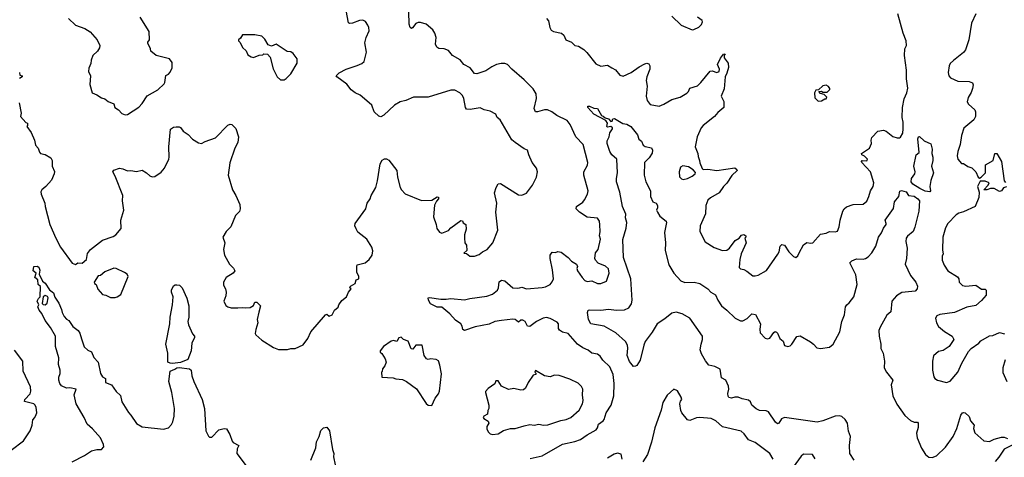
# Model space of a CAD drawing. Extents: x 2056909 to 2160450, y 827444 to 1016825.
# Tile 306 of 501: x 2111069 to 2119806, y 945531 to 949413. Entities that reach past the tile are written whole.
import ezdxf

# ---------------------------------------------------------------- set-up
doc = ezdxf.new("R2010")
doc.units = 0

msp = doc.modelspace()

# ---------------------------------------------------------------- linework, layer by layer
at = {"layer": '0CON10XD'}
for points in [[(2114170, 948675), (2114090, 948745), (2114045.8, 948765.8), (2114010.9, 948790.9), (2113971.2, 948841.2), (2113882.5, 948905), (2113877.5, 948915), (2113905, 948942), (2113966.7, 948975), (2114063, 949007), (2114104, 949026), (2114126.1, 949043.9), (2114146.7, 949125), (2114132.3, 949207.7), (2114144.2, 949255), (2114169.2, 949315), (2114167.5, 949345), (2114159.2, 949365), (2114137.6, 949397.6), (2114115, 949410), (2114085, 949405.6), (2114022.9, 949382.9), (2113995, 949380), (2113986.7, 949385), (2113966.4, 949495)], [(2115598.8, 945521.2), (2115706.2, 945543.8), (2115885, 945649.1), (2115995, 945670.9), (2116045, 945690.4), (2116105, 945731.5), (2116185.3, 945774.7), (2116197.6, 945792.4), (2116205.4, 945825), (2116246.9, 945855), (2116255, 945867.5), (2116273.5, 945926.5), (2116317.2, 945995), (2116341.5, 946075), (2116345.4, 946185), (2116336.5, 946265), (2116305, 946334), (2116245, 946392), (2116219.8, 946429.8), (2116195, 946445.7), (2116145, 946454.4), (2116115, 946481.8), (2116065, 946502.7), (2116020, 946535), (2115935, 946628), (2115885, 946641.1), (2115859.5, 946659.5), (2115850, 946675), (2115850, 946715), (2115839.8, 946729.8), (2115775, 946763.3), (2115745, 946770), (2115715, 946766.7), (2115655, 946736.4), (2115595, 946691.1), (2115575, 946695.8), (2115555.7, 946735), (2115535, 946749.1), (2115515, 946748.5), (2115495, 946730), (2115465, 946752.9), (2115445, 946757.9), (2115344.4, 946744.4), (2115285.4, 946734.6), (2115235, 946712.2), (2115111.3, 946688.7), (2115015, 946656.7), (2115002.5, 946665), (2114996, 946695), (2114985, 946713.8), (2114935, 946748.1), (2114885, 946803.6), (2114815, 946862.5), (2114774.4, 946864.4), (2114715, 946892.9), (2114695.8, 946925), (2114693.3, 946946.7), (2114705, 946950), (2114805, 946934), (2114852.7, 946932.7), (2114895, 946939.2), (2115015, 946926.7), (2115065, 946940), (2115215, 946959.4), (2115265, 946978.6), (2115307.6, 947012.4), (2115316.7, 947033.3), (2115323.5, 947086.5), (2115345, 947102), (2115375, 947096), (2115445, 947034.3), (2115485, 947030.8), (2115504.3, 947035.7), (2115525, 947040.6), (2115565, 947024.4), (2115705, 947038.9), (2115735.5, 947044.5), (2115775, 947063.8), (2115795, 947086.7), (2115805.8, 947115), (2115797.1, 947195), (2115776, 947295), (2115776.7, 947325), (2115795, 947350), (2115825, 947347.5), (2115845, 947356.7), (2115875, 947352), (2115936.2, 947305), (2115965, 947272.5), (2116010.8, 947245), (2116019.2, 947225), (2116014.3, 947205), (2116020, 947185), (2116059.2, 947125), (2116085, 947098.8), (2116105, 947092), (2116145, 947096), (2116196, 947074), (2116225, 947073.8), (2116277.3, 947092.7), (2116301.2, 947165), (2116293.6, 947203.6), (2116266.1, 947226.1), (2116202.9, 947252.9), (2116178.9, 947278.9), (2116173.1, 947295), (2116180, 947345), (2116201.2, 947375), (2116224, 947465), (2116213.8, 947495), (2116218.8, 947535), (2116215.8, 947594.2), (2116213.8, 947625), (2116195, 947653.3), (2116105, 947661.2), (2116036, 947705), (2116006.2, 947735), (2116011.2, 947755), (2116065, 947794), (2116080.8, 947815), (2116107.1, 947865), (2116112.2, 947895), (2116074.4, 948035), (2116075.7, 948065), (2116106.6, 948123.4), (2116109.2, 948145), (2116068, 948305), (2116003.3, 948375), (2115954, 948485), (2115928.7, 948518.7), (2115835, 948562.5), (2115791.2, 948595), (2115752.8, 948612.8), (2115725, 948614.4), (2115665, 948595.7), (2115645, 948596.7), (2115635.6, 948625.6), (2115655.3, 948715), (2115652.3, 948755), (2115625, 948801.1), (2115545, 948878.8), (2115435, 948973.3), (2115398.8, 949015), (2115375, 949025.5), (2115342.5, 949025), (2115300, 949015), (2115258.1, 948995), (2115205, 948958.5), (2115125, 948934.4), (2115105, 948937.1), (2115065.6, 948985), (2115011.4, 949015), (2114977, 949057), (2114908.8, 949095), (2114875, 949140), (2114835, 949155.8), (2114788.8, 949158.8), (2114770.3, 949170.3), (2114759.2, 949195), (2114765.5, 949255), (2114753.3, 949295), (2114735, 949322.9), (2114675, 949374.3), (2114625, 949389.5), (2114605, 949388.9), (2114585, 949378.6), (2114555, 949340), (2114545, 949336.2), (2114535, 949343.3), (2114524.6, 949375), (2114522.6, 949482.6)], [(2115744.2, 949424.2), (2115763, 949403), (2115773.2, 949343.2), (2115785, 949320), (2115805, 949310), (2115877.5, 949295), (2115896.7, 949275), (2115915.9, 949235.9), (2115965, 949213.3), (2115994.1, 949184.1), (2116027.7, 949177.7), (2116075, 949148.8), (2116103, 949123), (2116180.9, 949020.9), (2116225, 949000), (2116285, 949009.2), (2116325, 948986.7), (2116355, 948970), (2116395, 948920), (2116425, 948911.2), (2116495.4, 948944.6), (2116565, 948995.8), (2116615, 949021.2), (2116635, 949026.7), (2116650.5, 949020.5), (2116662, 949005), (2116662, 948975), (2116633.8, 948905), (2116628.8, 948875), (2116635.8, 948825), (2116628.6, 948735), (2116635.7, 948695.7), (2116665, 948662), (2116745, 948646), (2116785, 948662.9), (2116855, 948705.7), (2116931.2, 948725), (2116989.8, 948760.2), (2117004.5, 948775.5), (2117015, 948806.2), (2117082.5, 948827.5), (2117114.2, 948855), (2117195, 948956), (2117215, 948959.2), (2117255, 948945.7), (2117276.7, 948953.3), (2117278, 948975), (2117261.4, 949015), (2117287.7, 949072.3), (2117315, 949107.5), (2117325, 949110), (2117330, 949105), (2117320, 949095), (2117320, 949075), (2117355, 949027.5), (2117359.4, 948990.6), (2117345, 948937.5), (2117328, 948905), (2117319.3, 948800.7), (2117294.2, 948735.8), (2117316.4, 948686.4), (2117318.8, 948635), (2117265, 948588.8), (2117235, 948553.8), (2117135, 948475.8), (2117117.5, 948455), (2117080, 948375), (2117063.3, 948285), (2117087.5, 948225), (2117088.3, 948198.3), (2117102.5, 948165), (2117103.6, 948143.6), (2117123.9, 948093.9), (2117134.1, 948084.1), (2117175, 948086), (2117255, 948076.2), (2117415, 948098), (2117433.3, 948085), (2117436.2, 948075), (2117389.7, 948030.3), (2117345, 947963.8), (2117314, 947935), (2117275, 947878), (2117198.3, 947831.7), (2117175, 947811.2), (2117158.6, 947765), (2117155, 947692.5), (2117108.6, 947585), (2117104.2, 947535), (2117151.7, 947441.7), (2117232.9, 947392.9), (2117305, 947365.7), (2117345, 947367.5), (2117368.6, 947385), (2117419.2, 947455), (2117453.9, 947476.1), (2117475, 947502.5), (2117495, 947506.7), (2117512.5, 947495), (2117512.5, 947485), (2117502.5, 947475), (2117516, 947435), (2117472.5, 947335), (2117458.1, 947285), (2117452.5, 947215), (2117465, 947202.5), (2117495, 947196.7), (2117522.3, 947182.3), (2117575, 947142), (2117595, 947140), (2117622, 947148), (2117695, 947187.5), (2117796.4, 947333.6), (2117807.1, 947355), (2117818, 947405), (2117832.1, 947417.9), (2117855, 947412), (2117895, 947353.3), (2117935, 947313.3), (2117955, 947302.5), (2117975, 947317.5), (2117985.7, 947344.3), (2118024, 947416), (2118055, 947435.6), (2118085, 947429.5), (2118105.8, 947435), (2118175, 947510), (2118225, 947520), (2118255, 947534), (2118305, 947530), (2118325, 947537.5), (2118342, 947575), (2118351.1, 947635), (2118374, 947715), (2118384.4, 947735.6), (2118405, 947754), (2118465, 947774.2), (2118555, 947775.8), (2118585, 947802.5), (2118605, 947843.8), (2118619.2, 947895), (2118643.2, 947935), (2118647.1, 947967.1), (2118618.8, 948065), (2118540.8, 948145), (2118538.8, 948155), (2118545, 948163.3), (2118585, 948162.5), (2118592, 948175), (2118565, 948202.5), (2118542.5, 948215), (2118540, 948225), (2118608.8, 948275), (2118628.8, 948315), (2118623.8, 948345), (2118631.7, 948368.3), (2118685, 948423.3), (2118735, 948433.3), (2118757.5, 948425), (2118817.7, 948377.7), (2118855, 948364), (2118875, 948364), (2118885, 948371.2), (2118905, 948407.5), (2118910, 948445), (2118908.1, 948505), (2118900, 948545), (2118904.2, 948635), (2118917.8, 948712.2), (2118942, 948765), (2118950, 948805), (2118939.7, 948889.7), (2118939.5, 948965), (2118921.1, 949095), (2118924.2, 949155), (2118938.8, 949185), (2118935.6, 949225.6), (2118909.2, 949295), (2118861.4, 949465)], [(2116856.1, 949446.1), (2116940, 949365), (2117035, 949323.3), (2117050, 949325), (2117095, 949347.5), (2117118.8, 949371.2), (2117128.8, 949395), (2117124, 949405), (2117085, 949436.2)], [(2119554.5, 949465), (2119515, 949383.8), (2119490, 949235), (2119460.8, 949145), (2119445, 949121.9), (2119355, 949050.6), (2119325.8, 949025), (2119315.7, 949005), (2119306.9, 948945), (2119314.5, 948915), (2119328, 948898), (2119395, 948868.1), (2119495, 948864.3), (2119523, 948853), (2119528.6, 948835), (2119525, 948802.5), (2119512.4, 948767.6), (2119485, 948723.3), (2119478, 948685), (2119488.8, 948665), (2119543.8, 948615), (2119552, 948595), (2119549.2, 948555), (2119535.8, 948525), (2119447.9, 948452.1), (2119426.7, 948385), (2119414.4, 948305), (2119394.2, 948245), (2119389.2, 948205), (2119392.5, 948175), (2119425, 948138.8), (2119445, 948136.2), (2119481.8, 948111.8), (2119519.4, 948099.4), (2119554, 948065), (2119575, 948017.5), (2119585, 948007.5), (2119600, 948015), (2119640, 948055), (2119640, 948125), (2119706.4, 948163.6), (2119722.5, 948225), (2119740, 948225), (2119780, 948155), (2119804.2, 947984.2), (2119818, 947968)], [(2111501.2, 949425), (2111565, 949366), (2111645.9, 949335.9), (2111694.2, 949304.2), (2111756.7, 949235), (2111780, 949185), (2111777.7, 949162.3), (2111760, 949135), (2111717.5, 949095), (2111703.8, 949055), (2111701.2, 949025), (2111682, 948982), (2111681.2, 948955), (2111696.7, 948915), (2111693, 948837), (2111712.5, 948765), (2111755, 948746.7), (2111795, 948720), (2111825, 948711.2), (2111855, 948686.7), (2111905, 948667.5), (2111913.3, 948635), (2111947.5, 948615), (2111975, 948582.5), (2112005, 948570)], [(2112005, 948570), (2112025, 948572.5), (2112125, 948636.2), (2112155, 948668.8), (2112201.3, 948738.7), (2112295, 948791.2), (2112350, 948845), (2112356.2, 948855), (2112365, 948917.5), (2112389.3, 948930.7), (2112405, 948947.5), (2112423.3, 948985), (2112423.3, 949035), (2112397.5, 949065), (2112280, 949095), (2112233, 949133), (2112230, 949155), (2112207.5, 949205), (2112207.5, 949215), (2112222.5, 949235), (2112219.3, 949309.3), (2112138.8, 949435)], [(2113385, 948878.8), (2113415, 948880), (2113435, 948891.2), (2113475, 948933.8), (2113532.3, 949027.7), (2113530, 949065), (2113495, 949113.8), (2113475, 949128.8), (2113442.3, 949132.3), (2113345, 949197.5), (2113305, 949177.5), (2113275, 949190), (2113245, 949240), (2113217, 949267), (2113155, 949280), (2113045, 949280), (2113029.3, 949250.7), (2113010, 949235), (2113010, 949225), (2113025, 949210), (2113045, 949167.5), (2113078.3, 949138.3), (2113095, 949102.5), (2113123, 949083), (2113145, 949077.5), (2113195, 949100), (2113227, 949103), (2113235, 949110), (2113268.3, 949108.3), (2113291.7, 949081.7), (2113317.7, 948977.7), (2113354, 948905), (2113385, 948878.8)], [(2111067.5, 948945), (2111071.7, 948921.7), (2111090, 948915), (2111090, 948905), (2111068.3, 948891.7)], [(2118155, 948690), (2118185, 948692.5), (2118215, 948710), (2118225, 948710), (2118230, 948725), (2118208.3, 948748.3), (2118175, 948760), (2118160, 948775), (2118185, 948780), (2118195, 948770), (2118235, 948770), (2118257, 948793), (2118257, 948803), (2118245, 948820), (2118225, 948832.5), (2118195, 948827.5), (2118158.3, 948791.7), (2118135, 948787.5), (2118122.5, 948765), (2118125, 948720), (2118155, 948690)], [(2111063.8, 948675), (2111082.5, 948585), (2111076.7, 948555), (2111125, 948500), (2111137.5, 948495), (2111140, 948475), (2111132.5, 948465), (2111171.7, 948411.7), (2111201.2, 948345), (2111210.5, 948300.5), (2111233.6, 948273.6), (2111245, 948237.5), (2111255, 948227.5), (2111295, 948216.7), (2111345, 948186.7), (2111356.7, 948165), (2111356, 948115), (2111377, 948067), (2111375.6, 948045), (2111350.2, 947989.8), (2111300, 947935), (2111265, 947903.3), (2111257.5, 947885), (2111258.6, 947865), (2111292.5, 947785), (2111294.4, 947755), (2111336.8, 947596.8), (2111390.8, 947475), (2111432, 947395), (2111535, 947253.3), (2111565, 947242.5), (2111585, 947257.5), (2111625, 947252.5), (2111661.2, 947285), (2111671.9, 947338.1), (2111696.7, 947375), (2111805, 947456.2), (2111899.5, 947490.5), (2111922.5, 947505), (2111968.8, 947561.2), (2111966.4, 947633.6), (2111993.8, 947725), (2111980.8, 947805), (2111983.8, 947855), (2111917.5, 948025), (2111896.7, 948063.3), (2111905, 948078.8), (2111955, 948096.2), (2111985, 948091.2), (2112026.1, 948073.9), (2112055, 948076), (2112105, 948066.7), (2112155, 948077.5), (2112195.8, 948055.8), (2112225, 948026.7), (2112245, 948020), (2112267.7, 948022.3), (2112325, 948060), (2112353.3, 948095), (2112392, 948175), (2112396.2, 948195), (2112391.2, 948285), (2112408.3, 948441.7), (2112435, 948460), (2112457, 948463), (2112483.6, 948463.6), (2112495, 948458), (2112520, 948425), (2112565, 948393.8), (2112603.2, 948353.2), (2112655, 948320), (2112683.6, 948316.4), (2112715, 948333.3), (2112805.6, 948364.4), (2112915, 948476.7), (2112936.7, 948486.7), (2112953, 948483), (2112987.7, 948447.7), (2113010, 948375), (2113003.8, 948325), (2112978.8, 948275), (2112934.2, 948144.2), (2112919.2, 948035), (2112957.5, 947905), (2112987.1, 947855), (2113022, 947775), (2113026.2, 947735), (2113018.8, 947711.2), (2112985, 947677.5), (2112942, 947575), (2112900, 947535), (2112871.2, 947485), (2112888.8, 947435), (2112877.5, 947375), (2112886, 947325), (2112930, 947245), (2112967.9, 947207.9), (2112978, 947185), (2112964.3, 947165.7), (2112902.4, 947127.6), (2112878, 947085), (2112877.7, 947057.7), (2112895.8, 947025.8), (2112900, 946995), (2112897.5, 946965), (2112882, 946915), (2112898.3, 946878.3), (2112915, 946866), (2112945, 946858), (2113005, 946856), (2113045, 946861.2), (2113076.1, 946856.1), (2113115, 946858.8), (2113142.5, 946877.5), (2113155, 946906.2), (2113175, 946908.8), (2113206.7, 946875), (2113191.2, 946818.8), (2113176.7, 946755), (2113183.8, 946725), (2113163.8, 946665), (2113159.3, 946629.3), (2113165, 946617.5), (2113219.3, 946569.3), (2113320, 946505), (2113367, 946487), (2113445, 946486.7), (2113475, 946496.7), (2113515, 946496.7), (2113585, 946527.5), (2113626.1, 946583.9), (2113653.3, 946645), (2113783.8, 946795), (2113795, 946800), (2113815, 946783.3), (2113842.5, 946795), (2113862.5, 946835), (2113896.1, 946863.9), (2113902.5, 946885), (2113927, 946923), (2113970, 946955), (2113987.5, 946995), (2114010, 947025), (2114000, 947035), (2114005, 947050), (2114046.4, 947073.6), (2114053.6, 947106.4), (2114077.5, 947115), (2114080, 947135), (2114061.2, 947175), (2114060, 947225), (2114065, 947237.5), (2114135, 947256.7), (2114171.2, 947285), (2114197.1, 947322.9), (2114204.2, 947364.2), (2114194.3, 947394.3), (2114148.8, 947465), (2114068.3, 947528.3), (2114055, 947556.7), (2114044.3, 947585), (2114047.5, 947605), (2114140, 947735), (2114153.8, 947785), (2114180, 947825), (2114188.8, 947855), (2114228.8, 947925), (2114245.7, 947985), (2114268.8, 948135), (2114285, 948167.5), (2114305, 948180), (2114325, 948177.5), (2114345.9, 948165.9), (2114415.8, 948075), (2114421.4, 948015), (2114445.8, 947925), (2114456, 947905), (2114489.7, 947869.7), (2114635, 947810), (2114726.4, 947813.6), (2114775, 947842.5), (2114785, 947840), (2114786.7, 947825), (2114766.4, 947803.6), (2114750.7, 947769.3), (2114741.2, 947665), (2114766, 947595), (2114770.5, 947560.5), (2114795, 947527.5), (2114815, 947520), (2114875, 947544), (2114894.2, 947565.8), (2114985, 947632.5), (2114998.3, 947628.3), (2115005, 947610), (2115027.5, 947595), (2115031.2, 947555), (2115016.2, 947505), (2115016.4, 947476.4), (2115020, 947435), (2115033.3, 947413.3), (2115037.5, 947365), (2115011.7, 947341.7), (2115035, 947340), (2115065, 947316.2), (2115106.4, 947316.4), (2115145, 947331.2), (2115175, 947354.2), (2115217.5, 947375), (2115267, 947433), (2115311.9, 947545), (2115295.6, 947705), (2115302.5, 947785), (2115282.7, 947877.3), (2115296, 947925), (2115314.1, 947955.9), (2115335, 947960), (2115495, 947860), (2115525, 947856.7), (2115567.5, 947875), (2115620, 947945), (2115653.8, 948015), (2115663.3, 948065), (2115656.1, 948096.1), (2115617.5, 948145), (2115587.5, 948215), (2115575, 948256.7), (2115545, 948268.8), (2115465, 948322.5), (2115437.6, 948347.6), (2115333.6, 948523.6), (2115307.5, 948545), (2115293.9, 948573.9), (2115245, 948602.5), (2115190, 948615), (2115155, 948630), (2115067.3, 948617.3), (2115035, 948620), (2115024.3, 948634.3), (2115010.6, 948715), (2114999.4, 948739.4), (2114974.5, 948764.5), (2114929.3, 948789.3), (2114895, 948789.2), (2114695, 948726), (2114564.1, 948725.9), (2114495, 948697.5), (2114444.5, 948685.5), (2114393.8, 948655), (2114301.2, 948565), (2114275, 948552), (2114255, 948556.2), (2114215.7, 948595.7), (2114194, 948655), (2114170, 948675)], [(2118474.5, 945505), (2118436.2, 945565), (2118433.5, 945635), (2118440, 945715), (2118422.8, 945762.8), (2118415.5, 945835), (2118394.3, 945865), (2118363.6, 945893.6), (2118345, 945900), (2118305, 945896.7), (2118194.7, 945855.3), (2118145, 945843.3), (2117855, 945884.4), (2117828.3, 945871.7), (2117805.6, 945834.4), (2117795, 945829.2), (2117775, 945844), (2117713.1, 945933.1), (2117693.4, 945943.4), (2117635, 945946.9), (2117605, 945961.5), (2117565, 945992.9), (2117552.7, 946022.7), (2117535, 946039.1), (2117479.6, 946049.6), (2117444.5, 946064.5), (2117415, 946065.5), (2117385, 946055.8), (2117362.2, 946062.2), (2117355, 946072.5), (2117351.7, 946098.3), (2117361.1, 946135), (2117358.3, 946161.7), (2117335, 946214), (2117295.7, 946235.7), (2117284.2, 946314.2), (2117237.4, 946337.4), (2117185, 946348), (2117155, 946386), (2117119.2, 946449.2), (2117108, 946485), (2117115.3, 946535), (2117128.8, 946575), (2117126.7, 946606.7), (2117016.1, 946765), (2116947.5, 946805), (2116895, 946817.2), (2116855, 946811.2), (2116795, 946758.9), (2116725.3, 946714.7), (2116680.2, 946639.8), (2116620.5, 946559.5), (2116606.2, 946525), (2116575, 946393.3), (2116545, 946346.7), (2116535, 946340), (2116515, 946337.5), (2116480.5, 946380.5), (2116460.6, 946435), (2116465, 946500), (2116461.9, 946525), (2116445, 946558), (2116358.8, 946635), (2116255, 946695.8), (2116137.5, 946715), (2116117.5, 946755), (2116107.5, 946815), (2116112.5, 946835), (2116125, 946838), (2116225, 946837.5), (2116294, 946846), (2116366.2, 946836.2), (2116435, 946840.5), (2116473.8, 946856.2), (2116497.2, 946892.8), (2116503.6, 946926.4), (2116492.1, 947115), (2116426.4, 947305), (2116422.2, 947462.2), (2116450.6, 947565), (2116455.5, 947615), (2116446.2, 947655), (2116446.9, 947686.9), (2116417.8, 947755), (2116394.1, 947884.1), (2116365.4, 947975), (2116364.7, 948005), (2116374.5, 948055), (2116366.7, 948175), (2116323.8, 948215), (2116304.5, 948244.5), (2116281.8, 948315), (2116282.6, 948337.4), (2116300, 948375), (2116305, 948410), (2116330, 948445), (2116330, 948455), (2116315, 948466.2), (2116285, 948460), (2116280, 948465), (2116283.8, 948495), (2116269.2, 948519.2), (2116165, 948576.7), (2116111.2, 948635), (2116110, 948645), (2116125, 948646), (2116165, 948628), (2116195.7, 948625.7), (2116232.3, 948562.3), (2116248, 948558), (2116263, 948543), (2116295, 948532.5), (2116315, 948511.2), (2116327, 948513), (2116332.5, 948535), (2116346.1, 948536.1), (2116422.3, 948492.3), (2116455.9, 948485.9), (2116492.5, 948465), (2116550.5, 948390.5), (2116564, 948354), (2116586.1, 948336.1), (2116600.7, 948300.7), (2116618.3, 948288.3), (2116675.6, 948275.6), (2116685.6, 948255), (2116680.7, 948230.7), (2116655, 948188), (2116613.8, 948145), (2116611.8, 948035), (2116625.7, 947975), (2116667.1, 947895), (2116666.2, 947846.2), (2116686.4, 947796.4), (2116716.7, 947785), (2116728, 947765), (2116728.8, 947745), (2116721.2, 947725), (2116728, 947705), (2116750.8, 947670.8), (2116805.9, 947625.9), (2116810, 947615), (2116791.2, 947525), (2116801.1, 947435), (2116797, 947367), (2116828.3, 947238.3), (2116874.3, 947165), (2116935.4, 947095.4), (2116972.6, 947082.6), (2117055.4, 947085.4), (2117105, 947072.7), (2117175, 947025.5), (2117202.9, 946995), (2117243.9, 946973.9), (2117265, 946924.2), (2117296.7, 946875), (2117345, 946836.5), (2117419.4, 946765), (2117465, 946740.6), (2117485, 946743.1), (2117525, 946761.4), (2117565, 946803.3), (2117598.8, 946798.8), (2117642.5, 946715), (2117635.6, 946665), (2117640.6, 946635), (2117685, 946586.9), (2117705, 946581.9), (2117725, 946587.5), (2117760.3, 946639.7), (2117774.1, 946645.9), (2117785, 946642.5), (2117795, 946633.3), (2117815.5, 946585.5), (2117845, 946562), (2117855, 946523.3), (2117885, 946514), (2117905, 946520), (2117920, 946535), (2117965, 946602.5), (2117995, 946610), (2118085, 946556.2), (2118113.3, 946535), (2118141.7, 946501.7), (2118175, 946496.2), (2118255, 946508.8), (2118288.6, 946535), (2118346.7, 946643.3), (2118365.6, 946735), (2118386.9, 946795), (2118397.1, 946865), (2118408.1, 946885), (2118429.1, 946900.9), (2118472.1, 946955), (2118500.7, 947065), (2118488.7, 947148.7), (2118435, 947257.5), (2118453.8, 947275), (2118495, 947292.9), (2118555, 947288.6), (2118575, 947294.3), (2118599.5, 947310.5), (2118631.9, 947345), (2118665, 947403.8), (2118688.6, 947485), (2118717.3, 947522.7), (2118733.1, 947565), (2118756.5, 947595), (2118758.9, 947605), (2118749.5, 947635), (2118822.4, 947737.6), (2118832.6, 947797.4), (2118871.2, 947845), (2118878.8, 947891.2), (2118895, 947897.1), (2118935, 947886.7), (2118955, 947853.8), (2119006.3, 947846.3), (2119038, 947825), (2119053.8, 947805), (2119046.9, 947715), (2119012.5, 947572.5), (2118997.3, 947535), (2118947.8, 947492.2), (2118936, 947475), (2118932.5, 947445), (2118943.6, 947386.4), (2118937.5, 947295), (2118925.8, 947245), (2118973, 947143), (2119022, 947085), (2119035, 947050), (2119033.9, 947026.1), (2119014, 947006), (2118897.4, 946992.6), (2118848.6, 946965), (2118807.5, 946915), (2118798.6, 946821.4), (2118765, 946792.5), (2118703.7, 946686.3), (2118692.9, 946655), (2118694.3, 946605), (2118710.8, 946535), (2118711.2, 946495), (2118730, 946455), (2118744, 946385), (2118741.4, 946325), (2118762, 946285), (2118815.6, 946215.6), (2118802.5, 946175), (2118815.6, 946075.6), (2118851.3, 946001.3), (2118922.3, 945902.3), (2118975, 945856.2), (2119005, 945843.8), (2119035, 945844), (2119042.5, 945835), (2119041.5, 945795), (2119027.5, 945745), (2119033.8, 945705), (2119071.5, 945611.5), (2119107.2, 945557.2), (2119135, 945532.9), (2119165, 945530), (2119203.3, 945545), (2119285, 945622), (2119351.4, 945715), (2119384.6, 945785.4), (2119421.8, 945905), (2119435, 945926), (2119445, 945930), (2119460, 945925), (2119494.1, 945894.1), (2119506.7, 945855), (2119540, 945815), (2119533.9, 945786.1), (2119545, 945747.5), (2119625, 945675.8), (2119675, 945670), (2119715, 945692.5), (2119781.7, 945708.3), (2119805, 945709.4), (2119835, 945699.2)], [(2119145, 947886), (2119105, 947890.9), (2119056, 947915), (2118993.8, 947955), (2118980, 947975), (2118984.1, 948005.9), (2119011.2, 948045), (2119016.1, 948063.9), (2119003.8, 948115), (2119023.8, 948215), (2119050, 948235), (2119039.2, 948355), (2119045, 948373.3), (2119053.9, 948376.1), (2119095, 948337.5), (2119153, 948313), (2119166.2, 948265), (2119163.6, 948226.4), (2119172, 948195), (2119172, 948165), (2119160, 948115), (2119179.2, 948055), (2119153.5, 947986.5), (2119145.6, 947935), (2119151.4, 947895), (2119145, 947886)], [(2116957, 947997), (2116995, 948003.8), (2117036.7, 948025), (2117062.5, 948045), (2117066.4, 948056.4), (2117045, 948082.5), (2117005, 948106.7), (2116955, 948117.5), (2116933.9, 948106.1), (2116920, 948065), (2116925, 948020), (2116941.7, 948001.7), (2116957, 947997)], [(2119825, 947930), (2119799.3, 947920.7), (2119782.5, 947895), (2119765, 947890), (2119715, 947916.7), (2119685, 947916.7), (2119650, 947905), (2119623.8, 947903.8), (2119663.3, 947945), (2119672.5, 947965), (2119635, 947980), (2119590.5, 947979.5), (2119568.4, 947935), (2119583.2, 947883.2), (2119580, 947835), (2119546.2, 947755), (2119445, 947707.8), (2119402.4, 947697.6), (2119378.8, 947681.2), (2119305, 947606.7), (2119285, 947567.5), (2119260, 947485), (2119257.3, 947367.3), (2119263.8, 947335), (2119254.2, 947315), (2119255, 947280), (2119271.2, 947235), (2119304.4, 947184.4), (2119391.7, 947131.7), (2119401.2, 947115), (2119404.3, 947084.3), (2119434.5, 947054.5), (2119465, 947048.9), (2119555, 947059.4), (2119605, 947022.9), (2119635, 947022.5), (2119645.6, 947015), (2119645, 946968.8), (2119605, 946922.5), (2119555, 946878), (2119475, 946863.6), (2119363.5, 946816.5), (2119235, 946797.1), (2119208.8, 946785), (2119197.1, 946765), (2119203.6, 946723.6), (2119221.7, 946691.7), (2119275, 946648), (2119343.3, 946605), (2119358.8, 946575), (2119317.5, 946515), (2119265, 946480), (2119221.2, 946468.8), (2119177.5, 946432.5), (2119168.8, 946385), (2119168, 946305), (2119181.2, 946245), (2119190.5, 946230.5), (2119214.2, 946214.2), (2119294.1, 946194.1), (2119325, 946205.8), (2119393.1, 946285), (2119428.5, 946365), (2119489.3, 946470.7), (2119513.4, 946496.6), (2119580, 946545), (2119597.5, 946565), (2119675, 946608.8), (2119705, 946612), (2119765, 946638.8), (2119807.3, 946627.3)], [(2111535, 945491.9), (2111645, 945547.5), (2111705, 945588.6), (2111755, 945600), (2111795, 945600.8), (2111815.6, 945625), (2111813.9, 945646.1), (2111786.5, 945705), (2111715.6, 945785), (2111666.9, 945825), (2111642.8, 945885), (2111570.7, 946005), (2111552.5, 946085), (2111570, 946135), (2111515, 946146.4), (2111485, 946145.5), (2111441.2, 946165), (2111426, 946185), (2111415.8, 946215), (2111417.5, 946242.5), (2111427.5, 946275), (2111427.5, 946305), (2111414.5, 946355), (2111416.7, 946415), (2111387.1, 946515), (2111386, 946605), (2111343.1, 946683.1), (2111294.5, 946744.5), (2111266.1, 946806.1), (2111243.3, 946835), (2111230, 946865), (2111240, 946885), (2111223.3, 946915), (2111235, 946940), (2111250, 946955), (2111252.5, 947045), (2111234.1, 947064.1), (2111228.8, 947105), (2111203.8, 947125), (2111216.7, 947165), (2111190, 947185), (2111193.3, 947225), (2111225, 947228), (2111239.1, 947219.1), (2111247.3, 947192.7), (2111241.2, 947155), (2111271.2, 947095), (2111295.5, 947075.5), (2111335, 947017.5), (2111370, 946990), (2111381.2, 946951.2), (2111418, 946898), (2111441.7, 946841.7), (2111446.2, 946815), (2111465, 946780), (2111485, 946756.7), (2111505.8, 946745.8), (2111540.5, 946690.5), (2111587.5, 946655), (2111603.6, 946633.6), (2111617.5, 946582.5), (2111641.7, 946511.7), (2111675, 946482.5), (2111705, 946467.5), (2111726.8, 946416.8), (2111764.3, 946375), (2111786.2, 946275), (2111805, 946246.2), (2111830.7, 946230.7), (2111830, 946195), (2111883.3, 946175), (2111926.1, 946116.1), (2111965, 946078.8), (2111974.4, 946024.4), (2112035, 945927.5), (2112056.1, 945906.1), (2112105, 945831.2), (2112155, 945802), (2112345, 945781.1), (2112388.6, 945791.4), (2112416.9, 945823.1), (2112428.2, 945845), (2112438.9, 945895), (2112442.7, 945965), (2112418, 946105), (2112392.5, 946205), (2112405.2, 946294.8), (2112447.3, 946312.7), (2112465, 946323.6), (2112485, 946326.3), (2112575, 946315.5), (2112590, 946305), (2112597.5, 946255), (2112614.5, 946204.5), (2112687.1, 946045), (2112708.1, 945965), (2112721.9, 945765), (2112745, 945718.8), (2112755, 945711.2), (2112775, 945710), (2112835, 945773.8), (2112885, 945786.7), (2112903.6, 945783.6), (2112934.2, 945734.2), (2112953.8, 945675), (2112965, 945662), (2113013.3, 945635), (2113000, 945605), (2112995.8, 945565), (2113078.6, 945455)], [(2111915, 946948), (2111935, 946953.8), (2111966.2, 946975), (2112032.5, 947135), (2112022.5, 947155), (2112000.7, 947170.7), (2111925.8, 947205.8), (2111905, 947208), (2111825, 947176.7), (2111785, 947143.3), (2111765, 947140), (2111730, 947085), (2111733.6, 947073.6), (2111747.5, 947065), (2111762.7, 947022.7), (2111805, 946976.7), (2111835, 946970), (2111875, 946948.6), (2111915, 946948)], [(2112425, 946364.7), (2112405, 946365.4), (2112384.4, 946375), (2112383.8, 946455), (2112365.6, 946535), (2112401.4, 946715), (2112404.4, 946775), (2112425.7, 946885), (2112431.2, 946955), (2112416.7, 946995), (2112417.5, 947015), (2112435, 947052.5), (2112448.3, 947061.7), (2112465, 947062.5), (2112488.3, 947058.3), (2112510, 947035), (2112551.7, 946941.7), (2112569.2, 946875), (2112571.2, 946775), (2112562.5, 946735), (2112565.8, 946705.8), (2112603.3, 946625), (2112620, 946605), (2112620, 946595), (2112597.3, 946545), (2112590, 946475), (2112562.1, 946397.9), (2112495, 946373.2), (2112425, 946364.7)], [(2111295, 946883.8), (2111311.7, 946898.3), (2111321.2, 946945), (2111315, 946958), (2111294.3, 946965.7), (2111277.5, 946955), (2111270, 946895), (2111276.4, 946886.4), (2111295, 946883.8)], [(2114725, 945990), (2114756.7, 946055), (2114786.1, 946093.9), (2114793.6, 946116.4), (2114811.7, 946271.7), (2114798.3, 946348.3), (2114785, 946387.5), (2114765, 946400), (2114715, 946403.3), (2114695, 946397.5), (2114680, 946405), (2114657.5, 946435), (2114640, 946525), (2114583, 946527), (2114558.3, 946491.7), (2114543, 946493), (2114515, 946560), (2114475, 946577.5), (2114455, 946596), (2114435, 946590), (2114415, 946557.5), (2114385, 946567.5), (2114365, 946562.5), (2114296.7, 946515), (2114267.5, 946475), (2114267.5, 946465), (2114283, 946453), (2114312.5, 946405), (2114320, 946375), (2114308, 946342), (2114287.5, 946315), (2114287, 946293), (2114280, 946285), (2114281.7, 946241.7), (2114383, 946237), (2114407, 946227), (2114465, 946220), (2114502.5, 946205), (2114589.3, 946139.3), (2114677, 946007), (2114695, 945992.5), (2114725, 945990)], [(2110995, 945595.5), (2111103.6, 945676.4), (2111161.4, 945765), (2111181.4, 945815), (2111185.7, 945864.3), (2111203.8, 945885), (2111215, 945910), (2111220, 945925), (2111215.8, 945975), (2111205, 945998), (2111195, 946005.5), (2111111.2, 946025), (2111115.8, 946045), (2111163.3, 946095), (2111168.3, 946118.3), (2111165.8, 946155), (2111099.2, 946295), (2111096.2, 946385), (2111022.3, 946482.3)], [(2119813.3, 946395), (2119794.4, 946325), (2119794.2, 946284.2), (2119827.5, 946205)], [(2115265, 945733.8), (2115315, 945738.8), (2115361.7, 945768.3), (2115425, 945785.7), (2115465, 945787.1), (2115545, 945810.8), (2115595, 945820.8), (2115635, 945817.5), (2115675, 945826), (2115716.1, 945816.1), (2115755, 945818), (2115872.1, 945857.9), (2115917.5, 945865), (2115961.2, 945885), (2116035, 945950), (2116064.3, 946005), (2116070, 946035), (2116063.1, 946085), (2116065.5, 946135.5), (2116055, 946160), (2116025, 946188), (2115950, 946225), (2115855, 946256.2), (2115815, 946258.8), (2115775, 946246.2), (2115725, 946254), (2115645, 946300), (2115640, 946285), (2115648.3, 946278.3), (2115650, 946265), (2115625, 946260), (2115581.2, 946195), (2115556.1, 946143.9), (2115540.7, 946129.3), (2115515, 946126), (2115455, 946142.5), (2115407, 946133), (2115345, 946162.5), (2115315, 946210), (2115295, 946210), (2115286.4, 946183.6), (2115225, 946142.5), (2115203.8, 946115), (2115201.2, 946105), (2115232.5, 945995), (2115232.5, 945965), (2115223.6, 945946.4), (2115220, 945915), (2115187.5, 945895), (2115183.3, 945885), (2115187.5, 945875), (2115225, 945852.5), (2115233.3, 945835), (2115213.3, 945805), (2115213.3, 945785), (2115225, 945757.5), (2115245, 945740), (2115265, 945733.8)], [(2117754.6, 945514.6), (2117725, 945563.8), (2117595, 945662), (2117535, 945686.2), (2117497.9, 945737.9), (2117472.3, 945762.3), (2117305, 945800), (2117246, 945855), (2117205, 945876.7), (2117105, 945883.8), (2117075, 945882.5), (2117015, 945856.7), (2116995, 945863.3), (2116945.5, 945925.5), (2116936.7, 945945), (2116928.1, 946005), (2116931.9, 946028.1), (2116943.3, 946045), (2116940, 946065), (2116905, 946120), (2116875, 946136.7), (2116815, 946083.3), (2116775, 946016.7), (2116761.2, 945948.8), (2116705, 945792.5), (2116675.8, 945665.8), (2116639.2, 945555), (2116598.7, 945491.3)], [(2113654, 945505), (2113695.6, 945615), (2113701.7, 945668.3), (2113727.1, 945715), (2113741.7, 945768.3), (2113765, 945792.5), (2113795, 945797.5), (2113818, 945765), (2113845, 945600), (2113856, 945565), (2113854.3, 945535), (2113868.6, 945465)], [(2119875, 945637.5), (2119805.8, 945604.2), (2119758.1, 945531.9), (2119724, 945495)], [(2116415, 945513.3), (2116405, 945560), (2116375, 945566.7), (2116345, 945558.1), (2116285, 945524.5)], [(2118126.4, 945516.4), (2118105, 945556.7), (2118025, 945557.5), (2118005, 945542.5), (2117932.5, 945445)]]:
    msp.add_lwpolyline(points, dxfattribs=at)

doc.saveas('drawing.dxf')
